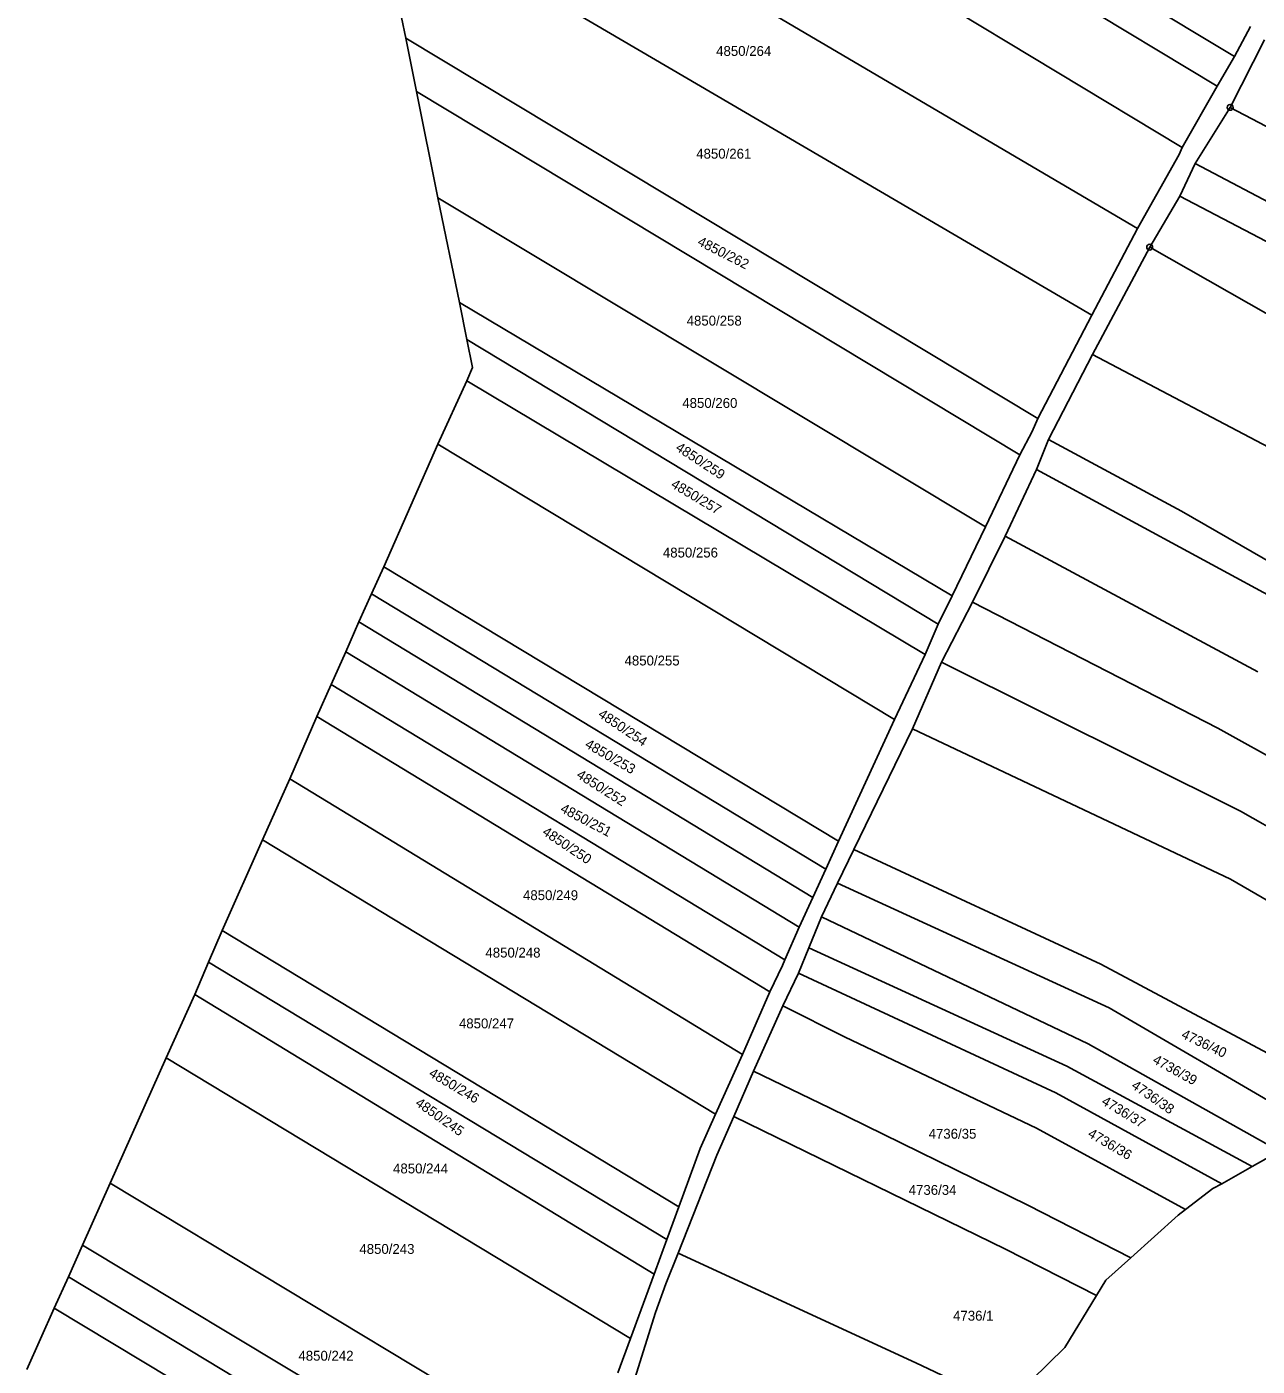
# Model space of a CAD drawing. Extents: x -593183 to -588034, y -1130415 to -1124994.
# Drawn here: x -589681.8 to -589469.9, y -1127933.9 to -1127703.4 of the extents above; entities that cross this region are included whole.
import ezdxf

# ---------------------------------------------------------------- set-up
doc = ezdxf.new("R2010")
doc.units = 0
for name, color, linetype in [('Vrstva 1', 7, 'Continuous'), ('Vrstva 18', 7, 'Continuous'), ('Vrstva 24', 7, 'Continuous')]:
    doc.layers.add(name, color=color, linetype=linetype)

msp = doc.modelspace()

# ---------------------------------------------------------------- linework, layer by layer
at = {"layer": 'Vrstva 1'}
for p, q in [((-589473.84, -1127708.51), (-589635.72, -1127611.21)), ((-589634.21, -1127618.88), (-589476.84, -1127713.59)), ((-589482.86, -1127724.14), (-589630.88, -1127634.97)), ((-589626.19, -1127658.33), (-589490.54, -1127738.1)), ((-589621.55, -1127680.93), (-589616.51, -1127705.37)), ((-589498.44, -1127753.04), (-589621.55, -1127680.93)), ((-589473.84, -1127708.51), (-589471.1, -1127703.34)), ((-589616.51, -1127705.37), (-589614.69, -1127714.53)), ((-589616.51, -1127705.37), (-589507.73, -1127770.82)), ((-589468.68, -1127705.64), (-589474.61, -1127717.26)), ((-589476.84, -1127713.59), (-589473.84, -1127708.51)), ((-589482.86, -1127724.14), (-589476.84, -1127713.59)), ((-589614.69, -1127714.53), (-589611.01, -1127732.82)), ((-589510.79, -1127777.04), (-589614.69, -1127714.53)), ((-589474.61, -1127717.26), (-589480.61, -1127726.9)), ((-589474.61, -1127717.26), (-589419.18, -1127746.44)), ((-589490.54, -1127738.1), (-589483.37, -1127725.39)), ((-589483.37, -1127725.39), (-589482.86, -1127724.14)), ((-589480.61, -1127726.9), (-589483.27, -1127732.51)), ((-589423.71, -1127757.03), (-589480.61, -1127726.9)), ((-589483.27, -1127732.51), (-589488.46, -1127741.32)), ((-589438.09, -1127756.2), (-589483.27, -1127732.51)), ((-589611.01, -1127732.82), (-589607.28, -1127750.83)), ((-589516.73, -1127789.45), (-589611.01, -1127732.82)), ((-589498.44, -1127753.04), (-589490.54, -1127738.1)), ((-589488.46, -1127741.32), (-589498.3, -1127759.76)), ((-589488.46, -1127741.32), (-589445.76, -1127765.65)), ((-589607.28, -1127750.83), (-589606.02, -1127757.2)), ((-589607.28, -1127750.83), (-589522.44, -1127801.29)), ((-589507.73, -1127770.82), (-589498.44, -1127753.04)), ((-589605.04, -1127762.03), (-589606.02, -1127757.2)), ((-589524.85, -1127806.17), (-589606.02, -1127757.2)), ((-589498.3, -1127759.76), (-589505.87, -1127774.39)), ((-589457.62, -1127781.25), (-589498.3, -1127759.76)), ((-589605.04, -1127762.03), (-589606.04, -1127764.3)), ((-589606.04, -1127764.3), (-589610.98, -1127775.21)), ((-589606.04, -1127764.3), (-589527.12, -1127811.39)), ((-589508.71, -1127773.06), (-589507.73, -1127770.82)), ((-589510.79, -1127777.04), (-589508.71, -1127773.06)), ((-589610.98, -1127775.21), (-589620.3, -1127796.34)), ((-589532.37, -1127822.61), (-589610.98, -1127775.21)), ((-589505.87, -1127774.39), (-589507.92, -1127779.57)), ((-589505.87, -1127774.39), (-589483, -1127786.76)), ((-589516.73, -1127789.45), (-589510.79, -1127777.04)), ((-589507.92, -1127779.57), (-589513.34, -1127791.02)), ((-589464.17, -1127803.3), (-589507.92, -1127779.57)), ((-589483, -1127786.76), (-589461.79, -1127798.98)), ((-589522.44, -1127801.29), (-589516.73, -1127789.45)), ((-589513.34, -1127791.02), (-589518.95, -1127802.39)), ((-589513.34, -1127791.02), (-589469.82, -1127814.42)), ((-589620.3, -1127796.34), (-589622.42, -1127801)), ((-589620.3, -1127796.34), (-589542.04, -1127843.51)), ((-589622.42, -1127801), (-589624.61, -1127805.8)), ((-589544.19, -1127848.36), (-589622.42, -1127801)), ((-589524.85, -1127806.17), (-589522.44, -1127801.29)), ((-589518.95, -1127802.39), (-589524.3, -1127812.75)), ((-589476.74, -1127824.08), (-589518.95, -1127802.39)), ((-589624.61, -1127805.8), (-589626.87, -1127810.95)), ((-589624.61, -1127805.8), (-589546.42, -1127853.24)), ((-589527.12, -1127811.39), (-589524.85, -1127806.17)), ((-589626.87, -1127810.95), (-589629.35, -1127816.56)), ((-589548.82, -1127858.35), (-589626.87, -1127810.95)), ((-589532.37, -1127822.61), (-589527.12, -1127811.39)), ((-589524.3, -1127812.75), (-589529.3, -1127824.21)), ((-589524.3, -1127812.75), (-589472.85, -1127838.35)), ((-589629.35, -1127816.56), (-589631.84, -1127822.08)), ((-589629.35, -1127816.56), (-589551.29, -1127863.95)), ((-589631.84, -1127822.08), (-589636.5, -1127832.83)), ((-589553.84, -1127869.44), (-589631.84, -1127822.08)), ((-589542.04, -1127843.51), (-589532.37, -1127822.61)), ((-589529.3, -1127824.21), (-589539.39, -1127844.95)), ((-589474.53, -1127850.05), (-589529.3, -1127824.21)), ((-589394.54, -1127869.96), (-589476.74, -1127824.08)), ((-589636.5, -1127832.83), (-589641.17, -1127843.33)), ((-589636.5, -1127832.83), (-589558.58, -1127880.24)), ((-589472.85, -1127838.35), (-589399.77, -1127880.1)), ((-589641.17, -1127843.33), (-589648.11, -1127858.91)), ((-589563.2, -1127890.53), (-589641.17, -1127843.33)), ((-589544.19, -1127848.36), (-589542.04, -1127843.51)), ((-589539.39, -1127844.95), (-589542.19, -1127850.74)), ((-589496.89, -1127864.7), (-589539.39, -1127844.95)), ((-589546.42, -1127853.24), (-589544.19, -1127848.36)), ((-589399.75, -1127893.86), (-589474.53, -1127850.05)), ((-589542.19, -1127850.74), (-589544.93, -1127856.55)), ((-589495.42, -1127872.23), (-589542.19, -1127850.74)), ((-589548.82, -1127858.35), (-589546.42, -1127853.24)), ((-589547.12, -1127861.9), (-589544.93, -1127856.55)), ((-589544.93, -1127856.55), (-589499.06, -1127878.43)), ((-589648.11, -1127858.91), (-589650.46, -1127864.35)), ((-589648.11, -1127858.91), (-589569.52, -1127906.48)), ((-589551.29, -1127863.95), (-589548.82, -1127858.35)), ((-589551.66, -1127864.92), (-589551.29, -1127863.95)), ((-589547.12, -1127861.9), (-589548.92, -1127866.27)), ((-589502.73, -1127882.25), (-589547.12, -1127861.9)), ((-589650.46, -1127864.35), (-589652.83, -1127869.95)), ((-589571.58, -1127912.06), (-589650.46, -1127864.35)), ((-589553.84, -1127869.44), (-589551.66, -1127864.92)), ((-589548.92, -1127866.27), (-589551.61, -1127871.89)), ((-589504.63, -1127886.87), (-589548.92, -1127866.27)), ((-589496.89, -1127864.7), (-589462.73, -1127882.96)), ((-589652.83, -1127869.95), (-589657.8, -1127880.81)), ((-589652.83, -1127869.95), (-589573.75, -1127918.07)), ((-589558.58, -1127880.24), (-589553.84, -1127869.44)), ((-589551.61, -1127871.89), (-589556.65, -1127883.14)), ((-589551.61, -1127871.89), (-589540.9, -1127877.25)), ((-589457.66, -1127894.29), (-589495.42, -1127872.23)), ((-589540.9, -1127877.25), (-589507.92, -1127892.95)), ((-589563.2, -1127890.53), (-589558.58, -1127880.24)), ((-589499.06, -1127878.43), (-589466.1, -1127896.9)), ((-589657.8, -1127880.81), (-589667.4, -1127902.37)), ((-589657.8, -1127880.81), (-589577.84, -1127929.11)), ((-589470.83, -1127899.55), (-589502.73, -1127882.25)), ((-589556.65, -1127883.14), (-589560.07, -1127890.92)), ((-589556.65, -1127883.14), (-589543.56, -1127889.41)), ((-589476.06, -1127902.48), (-589504.63, -1127886.87)), ((-589543.56, -1127889.41), (-589509.42, -1127906.17)), ((-589565.83, -1127896.44), (-589563.2, -1127890.53)), ((-589560.07, -1127890.92), (-589562.99, -1127897.56)), ((-589513.29, -1127913.74), (-589560.07, -1127890.92)), ((-589507.92, -1127892.95), (-589482.31, -1127906.93)), ((-589569.66, -1127914.41), (-589562.99, -1127897.56)), ((-589569.52, -1127906.48), (-589565.83, -1127896.44)), ((-589466.1, -1127896.9), (-589470.83, -1127899.55)), ((-589470.83, -1127899.55), (-589476.06, -1127902.48)), ((-589667.4, -1127902.37), (-589672.16, -1127913.07)), ((-589585.37, -1127951.78), (-589667.4, -1127902.37)), ((-589477.57, -1127903.32), (-589482.31, -1127906.93)), ((-589476.06, -1127902.48), (-589477.57, -1127903.32)), ((-589571.58, -1127912.06), (-589569.52, -1127906.48)), ((-589509.42, -1127906.17), (-589491.73, -1127915.23)), ((-589483.54, -1127907.87), (-589491.73, -1127915.23)), ((-589482.31, -1127906.93), (-589483.54, -1127907.87)), ((-589573.75, -1127918.07), (-589571.58, -1127912.06)), ((-589672.16, -1127913.07), (-589674.6, -1127918.53)), ((-589672.16, -1127913.07), (-589588.97, -1127963.01)), ((-589569.66, -1127914.41), (-589571.76, -1127919.74)), ((-589569.66, -1127914.41), (-589528.7, -1127933.3)), ((-589497.62, -1127921.73), (-589513.29, -1127913.74)), ((-589491.73, -1127915.23), (-589495.99, -1127919.06)), ((-589674.6, -1127918.53), (-589677.03, -1127923.89)), ((-589591.08, -1127968.84), (-589674.6, -1127918.53)), ((-589577.84, -1127929.11), (-589573.75, -1127918.07)), ((-589495.99, -1127919.06), (-589497.62, -1127921.73)), ((-589571.76, -1127919.74), (-589573.55, -1127924.64)), ((-589497.62, -1127921.73), (-589503.07, -1127930.65)), ((-589677.03, -1127923.89), (-589681.77, -1127934.48)), ((-589677.03, -1127923.89), (-589593.32, -1127974.33)), ((-589573.55, -1127924.64), (-589577.12, -1127936.03)), ((-589580.03, -1127935.05), (-589577.84, -1127929.11)), ((-589513.24, -1127940.62), (-589503.07, -1127930.65)), ((-589528.7, -1127933.3), (-589513.24, -1127940.62))]:
    msp.add_line(p, q, dxfattribs=at)
at = {"layer": 'Vrstva 24'}
for centre, radius in [((-589474.61, -1127717.26), 0.5), ((-589474.61, -1127717.26), 0.0327), ((-589488.46, -1127741.32), 0.5), ((-589488.46, -1127741.32), 0.0327)]:
    msp.add_circle(centre, radius, dxfattribs=at)

# ---------------------------------------------------------------- texts
at = {"layer": 'Vrstva 18'}
for s, p in [('4850/264', (-589563.09, -1127708.4)), ('4850/261', (-589566.52, -1127726.08)), ('4850/258', (-589568.17, -1127754.81)), ('4850/260', (-589568.92, -1127768.98)), ('4850/256', (-589572.26, -1127794.72)), ('4850/255', (-589578.86, -1127813.3)), ('4850/249', (-589596.34, -1127853.68)), ('4850/248', (-589602.81, -1127863.56)), ('4850/247', (-589607.37, -1127875.75)), ('4736/35', (-589526.51, -1127894.74)), ('4850/244', (-589618.71, -1127900.71)), ('4736/34', (-589529.94, -1127904.4)), ('4850/243', (-589624.51, -1127914.56)), ('4736/1', (-589522.3, -1127926.05)), ('4850/242', (-589635, -1127932.94))]:
    msp.add_text(s, height=1.7, dxfattribs=at).set_placement(p)
for s, rotation, p in [('4850/262', 333.2039, (-589566.45, -1127740.89)), ('4850/259', 326.7351, (-589570.22, -1127776.18)), ('4850/257', 329.1711, (-589571.01, -1127782.55)), ('4850/254', 326.2075, (-589583.56, -1127822.05)), ('4850/253', 329.9227, (-589585.82, -1127827.3)), ('4850/252', 327.4975, (-589587.27, -1127832.5)), ('4850/251', 332.3303, (-589590.06, -1127838.44)), ('4850/250', 326.2758, (-589593.16, -1127842.31)), ('4736/40', 334.6237, (-589483.15, -1127877.34)), ('4736/39', 331.1943, (-589488.09, -1127881.64)), ('4850/246', 329.3425, (-589612.69, -1127883.9)), ('4736/38', 325.3314, (-589491.74, -1127885.93)), ('4850/245', 324.8366, (-589615.02, -1127888.92)), ('4736/37', 329.0586, (-589496.89, -1127888.73)), ('4736/36', 329.693, (-589499.25, -1127894.31))]:
    msp.add_text(s, height=1.7, rotation=rotation, dxfattribs=at).set_placement(p)

doc.saveas('drawing.dxf')
